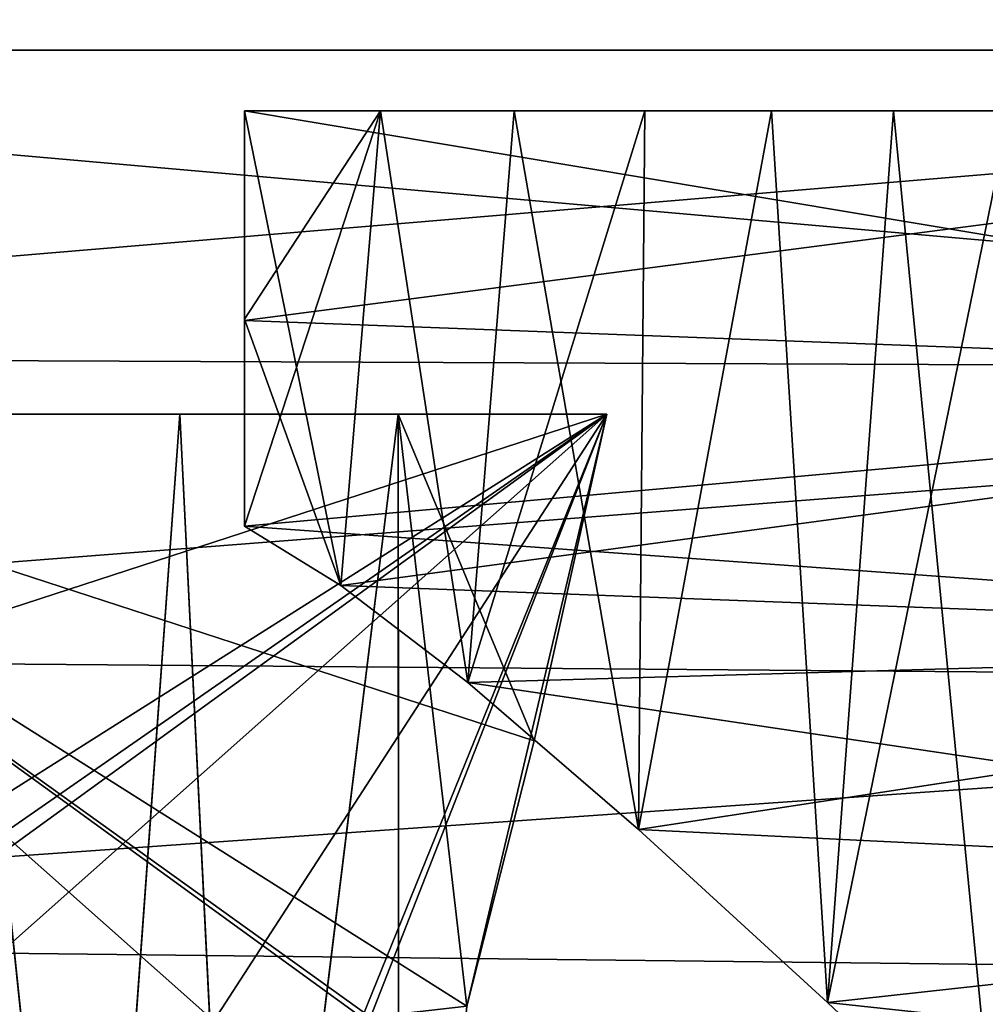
# Model space of a CAD drawing. Header units: millimetres. Extents: x -182 to 217, y -96 to 236.
# Tile 386 of 458: x 157 to 165, y -8 to 0. Entities that reach past the tile are written whole.
import ezdxf

# ---------------------------------------------------------------- set-up
doc = ezdxf.new("R2010")
doc.units = ezdxf.units.MM
doc.header["$LTSCALE"] = 52.148148
for name, color, linetype in [('1004', 7, 'CONTINUOUS'), ('1005', 7, 'CONTINUOUS'), ('1007', 7, 'CONTINUOUS'), ('1008', 7, 'CONTINUOUS'), ('1016', 7, 'CONTINUOUS'), ('1018', 7, 'CONTINUOUS'), ('1020', 7, 'CONTINUOUS'), ('1022', 7, 'CONTINUOUS'), ('893', 7, 'CONTINUOUS'), ('894', 7, 'CONTINUOUS'), ('898', 7, 'CONTINUOUS'), ('932', 7, 'CONTINUOUS'), ('934', 7, 'CONTINUOUS')]:
    doc.layers.add(name, color=color, linetype=linetype)

msp = doc.modelspace()

# ---------------------------------------------------------------- linework, layer by layer
at = {"layer": '1004', "color": 7, "linetype": 'CONTINUOUS', "true_color": 0xaaaaaa}
for points in [[(154.5346, -3, 16.126), (152.8162, -3, 15.5), (161.6838, -3, 15.5), (154.5346, -3, 16.126)], [(156.3356, -3, 16.4438), (154.5346, -3, 16.126), (161.6838, -3, 15.5), (156.3356, -3, 16.4438)], [(158.1644, -3, 16.4438), (156.3356, -3, 16.4438), (161.6838, -3, 15.5), (158.1644, -3, 16.4438)], [(159.9654, -3, 16.126), (158.1644, -3, 16.4438), (161.6838, -3, 15.5), (159.9654, -3, 16.126)]]:
    msp.add_3dface(points, dxfattribs=at)
at = {"layer": '1005', "color": 7, "linetype": 'CONTINUOUS', "true_color": 0xaaaaaa}
for points in [[(156.0536, -8, 15.5), (158.4464, -8, 15.5), (152.8162, -3, 15.5), (156.0536, -8, 15.5)], [(152.8162, -3, 15.5), (158.4464, -8, 15.5), (159.6662, -7.9738, 15.5), (152.8162, -3, 15.5)], [(161.6838, -3, 15.5), (152.8162, -3, 15.5), (161.0844, -5.6935, 15.5), (161.6838, -3, 15.5)], [(161.0844, -5.6935, 15.5), (152.8162, -3, 15.5), (160.531, -7.8797, 15.5), (161.0844, -5.6935, 15.5)], [(160.531, -7.8797, 15.5), (152.8162, -3, 15.5), (159.7379, -7.9694, 15.5), (160.531, -7.8797, 15.5)], [(159.7379, -7.9694, 15.5), (152.8162, -3, 15.5), (159.6662, -7.9738, 15.5), (159.7379, -7.9694, 15.5)]]:
    msp.add_3dface(points, dxfattribs=at)
at = {"layer": '1007', "color": 7, "linetype": 'CONTINUOUS', "true_color": 0xaaaaaa}
for points in [[(159.9654, -3, -4.126), (161.6838, -3, -3.5), (152.8162, -3, -3.5), (159.9654, -3, -4.126)], [(158.1644, -3, -4.4438), (159.9654, -3, -4.126), (152.8162, -3, -3.5), (158.1644, -3, -4.4438)], [(156.3356, -3, -4.4438), (158.1644, -3, -4.4438), (152.8162, -3, -3.5), (156.3356, -3, -4.4438)]]:
    msp.add_3dface(points, dxfattribs=at)
at = {"layer": '1008', "color": 7, "linetype": 'CONTINUOUS', "true_color": 0xaaaaaa}
for points in [[(152.8162, -3, -3.5), (161.6838, -3, -3.5), (153.4156, -5.6935, -3.5), (152.8162, -3, -3.5)], [(161.6838, -3, -3.5), (153.969, -7.8797, -3.5), (153.4156, -5.6935, -3.5), (161.6838, -3, -3.5)], [(154.5531, -7.9538, -3.5), (153.969, -7.8797, -3.5), (161.6838, -3, -3.5), (154.5531, -7.9538, -3.5)], [(154.8314, -7.9736, -3.5), (154.5531, -7.9538, -3.5), (161.6838, -3, -3.5), (154.8314, -7.9736, -3.5)], [(156.0536, -8, -3.5), (154.8314, -7.9736, -3.5), (161.6838, -3, -3.5), (156.0536, -8, -3.5)], [(158.4464, -8, -3.5), (156.0536, -8, -3.5), (161.6838, -3, -3.5), (158.4464, -8, -3.5)], [(158.4464, -8, -3.5), (161.6838, -3, -3.5), (159.6684, -7.9737, -3.5), (158.4464, -8, -3.5)], [(159.6684, -7.9737, -3.5), (161.6838, -3, -3.5), (159.7379, -7.9694, -3.5), (159.6684, -7.9737, -3.5)], [(159.7379, -7.9694, -3.5), (161.6838, -3, -3.5), (160.531, -7.8797, -3.5), (159.7379, -7.9694, -3.5)], [(160.531, -7.8797, -3.5), (161.6838, -3, -3.5), (161.0847, -5.6926, -3.5), (160.531, -7.8797, -3.5)]]:
    msp.add_3dface(points, dxfattribs=at)
at = {"layer": '1016', "color": 7, "linetype": 'CONTINUOUS', "true_color": 0xaaaaaa}
for points in [[(156.1556, -13.3742, -3.5001), (157.4158, -13.3244, -3.5659), (156.3356, -3, -4.4438), (156.1556, -13.3742, -3.5001)], [(157.4189, -13.3245, 15.5659), (156.1587, -13.3739, 15.5005), (156.3356, -3, 16.4438), (157.4189, -13.3245, 15.5659)], [(157.4158, -13.3244, -3.5659), (158.1644, -3, -4.4438), (156.3356, -3, -4.4438), (157.4158, -13.3244, -3.5659)], [(157.4189, -13.3245, 15.5659), (156.3356, -3, 16.4438), (158.1644, -3, 16.4438), (157.4189, -13.3245, 15.5659)], [(157.4158, -13.3244, -3.5659), (158.6796, -13.4101, -3.4523), (158.1644, -3, -4.4438), (157.4158, -13.3244, -3.5659)], [(158.6828, -13.4105, 15.4517), (157.4189, -13.3245, 15.5659), (158.1644, -3, 16.4438), (158.6828, -13.4105, 15.4517)], [(158.6796, -13.4101, -3.4523), (159.9654, -3, -4.126), (158.1644, -3, -4.4438), (158.6796, -13.4101, -3.4523)], [(158.6828, -13.4105, 15.4517), (158.1644, -3, 16.4438), (159.9654, -3, 16.126), (158.6828, -13.4105, 15.4517)], [(158.6796, -13.4101, -3.4523), (159.9702, -13.6348, -3.1438), (159.9654, -3, -4.126), (158.6796, -13.4101, -3.4523)], [(159.9737, -13.6356, 15.1426), (158.6828, -13.4105, 15.4517), (159.9654, -3, 16.126), (159.9737, -13.6356, 15.1426)], [(159.9654, -3, -4.126), (159.9702, -13.6348, -3.1438), (160.531, -7.8797, -3.5), (159.9654, -3, -4.126)], [(159.9737, -13.6356, 15.1426), (159.9654, -3, 16.126), (160.531, -7.8797, 15.5), (159.9737, -13.6356, 15.1426)], [(159.9654, -3, 16.126), (161.6838, -3, 15.5), (160.531, -7.8797, 15.5), (159.9654, -3, 16.126)], [(161.6838, -3, -3.5), (159.9654, -3, -4.126), (161.0847, -5.6926, -3.5), (161.6838, -3, -3.5)], [(159.9654, -3, -4.126), (160.531, -7.8797, -3.5), (161.0847, -5.6926, -3.5), (159.9654, -3, -4.126)], [(161.6838, -3, 15.5), (161.0844, -5.6935, 15.5), (160.531, -7.8797, 15.5), (161.6838, -3, 15.5)]]:
    msp.add_3dface(points, dxfattribs=at)
at = {"layer": '1018', "color": 7, "linetype": 'CONTINUOUS', "true_color": 0xaaaaaa}
for points in [[(158.7, -0.5, 19.6406), (158.7, -0.5, 19.891), (158.7, -2.2287, 19.7202), (158.7, -0.5, 19.6406)], [(158.7, -2.2193, 19.4871), (158.7, -0.5, 19.6406), (158.7, -2.2287, 19.7202), (158.7, -2.2193, 19.4871)], [(158.7, -3.9226, 19.335), (158.7, -2.2193, 19.4871), (158.7, -2.2287, 19.7202), (158.7, -3.9226, 19.335)]]:
    msp.add_3dface(points, dxfattribs=at)
at = {"layer": '1020', "color": 7, "linetype": 'CONTINUOUS', "true_color": 0xaaaaaa}
for points in [[(158.7, -0.5, -7.891), (158.7, -2.2287, -7.7202), (172, -0.5, -7.891), (158.7, -0.5, -7.891)], [(158.7, -2.2287, -7.7202), (172, -2.7278, -7.6297), (172, -0.5, -7.891), (158.7, -2.2287, -7.7202)], [(172, -0.5, 19.891), (172, -2.7278, 19.6297), (158.7, -0.5, 19.891), (172, -0.5, 19.891)], [(158.7, -0.5, 19.891), (172, -2.7278, 19.6297), (158.7, -2.2287, 19.7202), (158.7, -0.5, 19.891)], [(158.7, -2.2287, -7.7202), (158.7, -3.9226, -7.335), (172, -2.7278, -7.6297), (158.7, -2.2287, -7.7202)], [(172, -2.7278, 19.6297), (158.7, -3.9226, 19.335), (158.7, -2.2287, 19.7202), (172, -2.7278, 19.6297)], [(172, -2.7278, -7.6297), (158.7, -3.9226, -7.335), (159.4912, -4.4128, -7.1809), (172, -2.7278, -7.6297)], [(172, -2.7278, 19.6297), (172, -4.8847, 19.0134), (158.7, -3.9226, 19.335), (172, -2.7278, 19.6297)], [(172, -4.8847, -7.0134), (172, -2.7278, -7.6297), (159.4912, -4.4128, -7.1809), (172, -4.8847, -7.0134)], [(158.7, -3.9226, 19.335), (172, -4.8847, 19.0134), (159.4912, -4.4128, 19.1809), (158.7, -3.9226, 19.335)], [(159.4912, -4.4128, 19.1809), (172, -4.8847, 19.0134), (160.5396, -5.2117, 18.886), (159.4912, -4.4128, 19.1809)], [(160.5396, -5.2117, -6.886), (172, -4.8847, -7.0134), (159.4912, -4.4128, -7.1809), (160.5396, -5.2117, -6.886)], [(172, -4.8847, 19.0134), (172, -6.9145, 18.0582), (160.5396, -5.2117, 18.886), (172, -4.8847, 19.0134)], [(161.9467, -6.4223, -6.3273), (172, -4.8847, -7.0134), (160.5396, -5.2117, -6.886), (161.9467, -6.4223, -6.3273)], [(172, -6.9145, -6.0582), (172, -4.8847, -7.0134), (161.9467, -6.4223, -6.3273), (172, -6.9145, -6.0582)], [(160.5396, -5.2117, 18.886), (172, -6.9145, 18.0582), (161.9467, -6.4223, 18.3273), (160.5396, -5.2117, 18.886)], [(161.9467, -6.4223, 18.3273), (172, -6.9145, 18.0582), (163.5024, -7.8488, 17.4719), (161.9467, -6.4223, 18.3273)], [(163.5024, -7.8488, -5.4719), (172, -6.9145, -6.0582), (161.9467, -6.4223, -6.3273), (163.5024, -7.8488, -5.4719)], [(172, -6.9145, 18.0582), (172, -8.7641, 16.7889), (163.5024, -7.8488, 17.4719), (172, -6.9145, 18.0582)], [(172, -8.7641, -4.7889), (172, -6.9145, -6.0582), (163.5024, -7.8488, -5.4719), (172, -8.7641, -4.7889)], [(163.5024, -7.8488, 17.4719), (172, -8.7641, 16.7889), (164.8871, -9.1574, 16.4571), (163.5024, -7.8488, 17.4719)], [(164.8871, -9.1574, -4.4571), (172, -8.7641, -4.7889), (163.5024, -7.8488, -5.4719), (164.8871, -9.1574, -4.4571)]]:
    msp.add_3dface(points, dxfattribs=at)
at = {"layer": '1022', "color": 7, "linetype": 'CONTINUOUS', "true_color": 0xaaaaaa}
for points in [[(158.7, -2.2193, -7.4871), (158.7, -0.5, -7.6406), (159.8191, -0.5, -7.4747), (158.7, -2.2193, -7.4871)], [(158.7, -3.9226, -7.335), (158.7, -2.2193, -7.4871), (159.8191, -0.5, -7.4747), (158.7, -3.9226, -7.335)], [(158.7, -3.9226, -7.335), (159.8191, -0.5, -7.4747), (159.4912, -4.4128, -7.1809), (158.7, -3.9226, -7.335)], [(159.8191, -0.5, 19.4747), (158.7, -0.5, 19.6406), (159.4912, -4.4128, 19.1809), (159.8191, -0.5, 19.4747)], [(158.7, -0.5, 19.6406), (158.7, -2.2193, 19.4871), (159.4912, -4.4128, 19.1809), (158.7, -0.5, 19.6406)], [(159.8191, -0.5, 19.4747), (159.4912, -4.4128, 19.1809), (160.5396, -5.2117, 18.886), (159.8191, -0.5, 19.4747)], [(159.8191, -0.5, -7.4747), (160.5396, -5.2117, -6.886), (159.4912, -4.4128, -7.1809), (159.8191, -0.5, -7.4747)], [(160.9205, -0.5, 19.2172), (159.8191, -0.5, 19.4747), (160.5396, -5.2117, 18.886), (160.9205, -0.5, 19.2172)], [(159.8191, -0.5, -7.4747), (160.9205, -0.5, -7.2172), (160.5396, -5.2117, -6.886), (159.8191, -0.5, -7.4747)], [(160.9205, -0.5, 19.2172), (160.5396, -5.2117, 18.886), (161.9467, -6.4223, 18.3273), (160.9205, -0.5, 19.2172)], [(160.9205, -0.5, -7.2172), (161.9974, -0.5, -6.8697), (160.5396, -5.2117, -6.886), (160.9205, -0.5, -7.2172)], [(161.9974, -0.5, -6.8697), (161.9467, -6.4223, -6.3273), (160.5396, -5.2117, -6.886), (161.9974, -0.5, -6.8697)], [(161.9974, -0.5, 18.8697), (160.9205, -0.5, 19.2172), (161.9467, -6.4223, 18.3273), (161.9974, -0.5, 18.8697)], [(163.0416, -0.5, 18.4348), (161.9974, -0.5, 18.8697), (161.9467, -6.4223, 18.3273), (163.0416, -0.5, 18.4348)], [(163.0416, -0.5, 18.4348), (161.9467, -6.4223, 18.3273), (163.5024, -7.8488, 17.4719), (163.0416, -0.5, 18.4348)], [(161.9974, -0.5, -6.8697), (163.0416, -0.5, -6.4348), (161.9467, -6.4223, -6.3273), (161.9974, -0.5, -6.8697)], [(163.0416, -0.5, -6.4348), (163.5024, -7.8488, -5.4719), (161.9467, -6.4223, -6.3273), (163.0416, -0.5, -6.4348)], [(164.0465, -0.5, 17.9154), (163.0416, -0.5, 18.4348), (163.5024, -7.8488, 17.4719), (164.0465, -0.5, 17.9154)], [(163.0416, -0.5, -6.4348), (164.0465, -0.5, -5.9154), (163.5024, -7.8488, -5.4719), (163.0416, -0.5, -6.4348)], [(164.0465, -0.5, 17.9154), (163.5024, -7.8488, 17.4719), (164.8871, -9.1574, 16.4571), (164.0465, -0.5, 17.9154)], [(164.0465, -0.5, -5.9154), (165.0054, -0.5, -5.3147), (163.5024, -7.8488, -5.4719), (164.0465, -0.5, -5.9154)], [(165.0054, -0.5, -5.3147), (164.8871, -9.1574, -4.4571), (163.5024, -7.8488, -5.4719), (165.0054, -0.5, -5.3147)], [(165.0054, -0.5, 17.3147), (164.0465, -0.5, 17.9154), (164.8871, -9.1574, 16.4571), (165.0054, -0.5, 17.3147)], [(158.7, -3.9226, 19.335), (159.4912, -4.4128, 19.1809), (158.7, -2.2193, 19.4871), (158.7, -3.9226, 19.335)]]:
    msp.add_3dface(points, dxfattribs=at)
at = {"layer": '893', "color": 7, "linetype": 'CONTINUOUS', "true_color": 0xaaaaaa}
for points in [[(177, 0, 22.9), (177, 2.6436, 22.692), (147, 0, 22.9), (177, 0, 22.9)], [(147, 0, 22.9), (177, 2.6436, 22.692), (147, 2.5188, 22.7112), (147, 0, 22.9)], [(177, 2.6436, -10.692), (177, 0, -10.9), (147, 2.5188, -10.7112), (177, 2.6436, -10.692)], [(147, 2.5188, -10.7112), (177, 0, -10.9), (147, 0, -10.9), (147, 2.5188, -10.7112)]]:
    msp.add_3dface(points, dxfattribs=at)
at = {"layer": '894', "color": 7, "linetype": 'CONTINUOUS', "true_color": 0xaaaaaa}
for points in [[(177, -2.6436, 22.692), (177, 0, 22.9), (147, -2.5188, 22.7112), (177, -2.6436, 22.692)], [(177, 0, 22.9), (147, 0, 22.9), (147, -2.5188, 22.7112), (177, 0, 22.9)], [(177, 0, -10.9), (177, -2.6436, -10.692), (147, 0, -10.9), (177, 0, -10.9)], [(147, 0, -10.9), (177, -2.6436, -10.692), (147, -2.5188, -10.7112), (147, 0, -10.9)], [(147, -2.5188, -10.7112), (177, -2.6436, -10.692), (147, -4.9814, -10.1492), (147, -2.5188, -10.7112)], [(147, -4.9814, 22.1492), (177, -2.6436, 22.692), (147, -2.5188, 22.7112), (147, -4.9814, 22.1492)], [(177, -2.6436, -10.692), (177, -5.2222, -10.0729), (147, -4.9814, -10.1492), (177, -2.6436, -10.692)], [(177, -5.2222, 22.0729), (177, -2.6436, 22.692), (147, -4.9814, 22.1492), (177, -5.2222, 22.0729)], [(147, -4.9814, -10.1492), (177, -5.2222, -10.0729), (147, -7.3326, -9.2264), (147, -4.9814, -10.1492)], [(147, -7.3326, 21.2264), (177, -5.2222, 22.0729), (147, -4.9814, 22.1492), (147, -7.3326, 21.2264)], [(177, -5.2222, -10.0729), (177, -7.6723, -9.0581), (147, -7.3326, -9.2264), (177, -5.2222, -10.0729)], [(177, -7.6723, 21.0581), (177, -5.2222, 22.0729), (147, -7.3326, 21.2264), (177, -7.6723, 21.0581)], [(147, -7.3326, -9.2264), (177, -7.6723, -9.0581), (147, -9.5201, -7.9634), (147, -7.3326, -9.2264)], [(147, -9.5201, 19.9634), (177, -7.6723, 21.0581), (147, -7.3326, 21.2264), (147, -9.5201, 19.9634)], [(177, -7.6723, -9.0581), (177, -9.9335, -7.6725), (147, -9.5201, -7.9634), (177, -7.6723, -9.0581)], [(177, -9.9335, 19.6725), (177, -7.6723, 21.0581), (147, -9.5201, 19.9634), (177, -9.9335, 19.6725)]]:
    msp.add_3dface(points, dxfattribs=at)
at = {"layer": '898', "color": 7, "linetype": 'CONTINUOUS', "true_color": 0xaaaaaa}
for points in [[(158.7, -0.5, -7.891), (158.7, -0.5, -7.6406), (158.7, -2.2193, -7.4871), (158.7, -0.5, -7.891)], [(158.7, -2.2287, -7.7202), (158.7, -0.5, -7.891), (158.7, -2.2193, -7.4871), (158.7, -2.2287, -7.7202)], [(158.7, -3.9226, -7.335), (158.7, -2.2287, -7.7202), (158.7, -2.2193, -7.4871), (158.7, -3.9226, -7.335)]]:
    msp.add_3dface(points, dxfattribs=at)
at = {"layer": '932', "color": 7, "linetype": 'CONTINUOUS', "true_color": 0xaaaaaa}
for points in [[(172, -0.5, 15.8874), (172, -0.5, 19.891), (158.7, -0.5, 19.891), (172, -0.5, 15.8874)], [(172, -0.5, 15.8874), (158.7, -0.5, 19.891), (160.9205, -0.5, 19.2172), (172, -0.5, 15.8874)], [(160.9205, -0.5, 19.2172), (158.7, -0.5, 19.891), (159.8191, -0.5, 19.4747), (160.9205, -0.5, 19.2172)], [(159.8191, -0.5, 19.4747), (158.7, -0.5, 19.891), (158.7, -0.5, 19.6406), (159.8191, -0.5, 19.4747)], [(161.9974, -0.5, 18.8697), (172, -0.5, 15.8874), (160.9205, -0.5, 19.2172), (161.9974, -0.5, 18.8697)], [(163.0416, -0.5, 18.4348), (172, -0.5, 15.8874), (161.9974, -0.5, 18.8697), (163.0416, -0.5, 18.4348)], [(164.0465, -0.5, 17.9154), (172, -0.5, 15.8874), (163.0416, -0.5, 18.4348), (164.0465, -0.5, 17.9154)], [(165.0054, -0.5, 17.3147), (172, -0.5, 15.8874), (164.0465, -0.5, 17.9154), (165.0054, -0.5, 17.3147)]]:
    msp.add_3dface(points, dxfattribs=at)
at = {"layer": '934', "color": 7, "linetype": 'CONTINUOUS', "true_color": 0xaaaaaa}
for points in [[(158.7, -0.5, -7.6406), (158.7, -0.5, -7.891), (172, -0.5, -7.891), (158.7, -0.5, -7.6406)], [(158.7, -0.5, -7.6406), (172, -0.5, -7.891), (159.8191, -0.5, -7.4747), (158.7, -0.5, -7.6406)], [(159.8191, -0.5, -7.4747), (172, -0.5, -7.891), (160.9205, -0.5, -7.2172), (159.8191, -0.5, -7.4747)], [(160.9205, -0.5, -7.2172), (172, -0.5, -7.891), (161.9974, -0.5, -6.8697), (160.9205, -0.5, -7.2172)], [(161.9974, -0.5, -6.8697), (172, -0.5, -7.891), (163.0416, -0.5, -6.4348), (161.9974, -0.5, -6.8697)], [(163.0416, -0.5, -6.4348), (172, -0.5, -7.891), (164.0465, -0.5, -5.9154), (163.0416, -0.5, -6.4348)], [(164.0465, -0.5, -5.9154), (172, -0.5, -7.891), (165.0054, -0.5, -5.3147), (164.0465, -0.5, -5.9154)]]:
    msp.add_3dface(points, dxfattribs=at)

doc.saveas('drawing.dxf')
